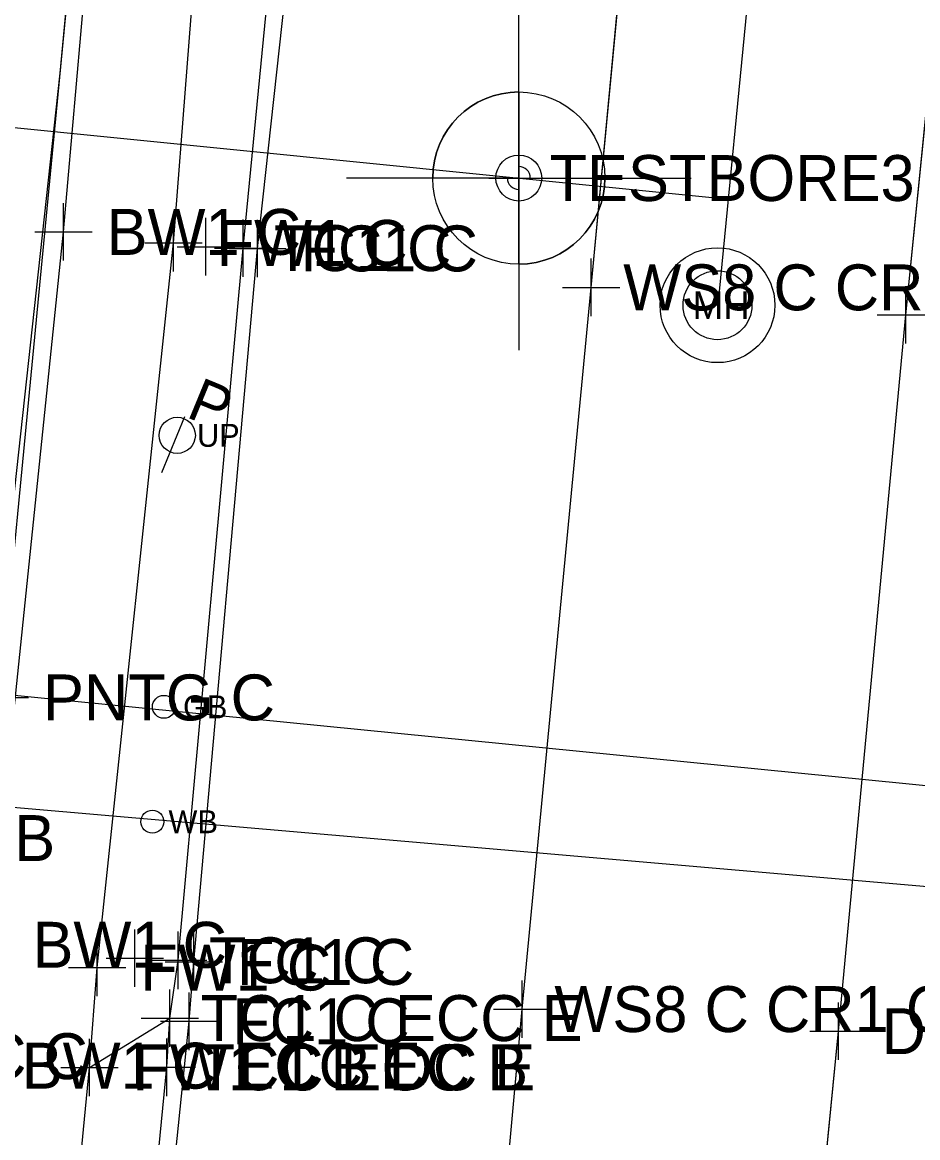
# Model space of a CAD drawing. Extents: x 1363693 to 1365209, y 422201 to 424153.
# Drawn here: x 1364228.96 to 1364260.16, y 423234.57 to 423273.43 of the extents above; entities that cross this region are included whole.
import ezdxf

# ---------------------------------------------------------------- set-up
doc = ezdxf.new("R2010")
doc.units = 0
for name, color, linetype in [('BASELINE-CL-RW', 7, 'Continuous'), ('Default', 7, 'Continuous'), ('GT_Project_Soil_Boring', 7, 'Continuous'), ('O-ALGN-BASELINE-WERK-CL-RW', 7, 'Continuous'), ('O-ALGN-TEXT-BASELINE-WERK-CL-RW', 7, 'Continuous'), ('OWNERS', 7, 'Continuous'), ('PM_X_Channelizing_Line', 7, 'Continuous'), ('PM_X_CL_Double_Solid', 7, 'Continuous'), ('RD_X_Misc_Items', 7, 'Continuous'), ('SV_X_Original_Ground', 7, 'Continuous'), ('SV_X_Random_Point', 7, 'Continuous'), ('SV_X_Shot_Marker', 7, 'Continuous'), ('UT_X_Gas', 7, 'Continuous'), ('UT_X_Gas_Cells', 7, 'Continuous'), ('UT_X_Gas_Text', 7, 'Continuous'), ('UT_X_Misc_Cells', 7, 'Continuous'), ('UT_X_Sanitary_Line', 7, 'Continuous'), ('UT_X_Unknown_Cells', 7, 'Continuous'), ('UT_X_Water', 7, 'Continuous'), ('UT_X_Water_Text', 7, 'Continuous')]:
    doc.layers.add(name, color=color, linetype=linetype)

# ---------------------------------------------------------------- blocks, each defined once
blk = doc.blocks.new('bm')
at = {"layer": 'Default'}
for p, q in [((0, -0.033), (0, 0.033)), ((-0.033, 0), (0.033, 0))]:
    blk.add_line(p, q, dxfattribs=at)
blk.add_circle((0, 0), 0.0254, dxfattribs=at)
for start, end in [(0, 90), (180, 270)]:
    blk.add_arc((0, 0), 0.0127, start, end, dxfattribs=at)

msp = doc.modelspace()

# ---------------------------------------------------------------- linework, layer by layer
at = {"layer": 'BASELINE-CL-RW'}
msp.add_line((1364232.669, 423223.3), (1364233.997, 423237.02), dxfattribs=at)
msp.add_line((1364232.669, 423223.3), (1364233.997, 423237.02), dxfattribs=at)
msp.add_lwpolyline([(1364233.997, 423237.02), (1364234.102, 423238.736), (1364234.397, 423240.748), (1364236.662, 423265.56), (1364237.687, 423276.055), (1364237.902, 423277.986)], dxfattribs=at)
at = {"layer": 'GT_Project_Soil_Boring'}
for p, q in [((1364246.265, 423268.002), (1364246.265, 423274.002)), ((1364246.265, 423271.002), (1364246.265, 423268.002)), ((1364246.265, 423268.002), (1364240.265, 423268.002)), ((1364246.265, 423268.002), (1364243.265, 423268.002)), ((1364246.265, 423268.002), (1364246.265, 423262.002)), ((1364246.265, 423268.002), (1364252.265, 423268.002)), ((1364246.265, 423265.002), (1364246.265, 423268.002)), ((1364246.265, 423268.002), (1364249.265, 423268.002))]:
    msp.add_line(p, q, dxfattribs=at)
msp.add_circle((1364246.265, 423268.002), 3, dxfattribs=at)
for start, end in [(90, 180), (270, 360)]:
    msp.add_arc((1364246.265, 423268.002), 3, start, end, dxfattribs=at)
at = {"layer": 'O-ALGN-BASELINE-WERK-CL-RW'}
for points in [[(1364238.05, 423150.599), (1364239.504, 423164.947), (1364241.772, 423189.355), (1364244.145, 423214.472), (1364246.386, 423239.049), (1364248.785, 423264.193), (1364251.138, 423289.017), (1364253.53, 423314.189), (1364255.776, 423338.909), (1364258.236, 423363.804), (1364259.261, 423372.435), (1364259.806, 423388.822), (1364262.675, 423414.256), (1364264.7, 423439.017), (1364267.126, 423463.835), (1364268.916, 423478.043), (1364269.753, 423488.631), (1364272.165, 423513.273), (1364274.498, 423538.18), (1364276.696, 423563.046)], [(1364249.902, 423158.791), (1364250.503, 423164.512), (1364252.607, 423188.339), (1364254.923, 423212.972), (1364257.404, 423238.28), (1364259.756, 423263.24), (1364262.23, 423287.907), (1364264.525, 423313.109), (1364266.799, 423338.059), (1364269.18, 423362.6), (1364270.898, 423383.042), (1364271.421, 423387.792), (1364273.694, 423412.788), (1364274.267, 423419.877), (1364276.088, 423437.913), (1364278.182, 423462.848), (1364280.153, 423481.654), (1364280.683, 423487.482), (1364283.085, 423512.281), (1364285.368, 423537.055), (1364287.801, 423562.038)]]:
    msp.add_lwpolyline(points, dxfattribs=at)
at = {"layer": 'O-ALGN-TEXT-BASELINE-WERK-CL-RW'}
for points in [[(1364222.181, 423180.581), (1364222.816, 423192.181), (1364223.539, 423195.574), (1364225.574, 423216.394), (1364226.531, 423226.942), (1364227.444, 423237.077), (1364227.818, 423241.289), (1364230.4, 423266.125), (1364231.758, 423281.61)], [(1364225.467, 423159.303), (1364224.762, 423161.077), (1364224.402, 423162.951), (1364224.402, 423162.951), (1364224.38, 423164.624), (1364224.634, 423166.277), (1364224.634, 423166.277), (1364225.951, 423180.141), (1364226.992, 423191.127), (1364227.411, 423195.297), (1364229.35, 423215.953), (1364230.018, 423223.684), (1364231.301, 423237.016), (1364231.57, 423240.495), (1364234.233, 423265.741), (1364235.185, 423277.97)]]:
    msp.add_lwpolyline(points, dxfattribs=at)
at = {"layer": 'OWNERS'}
msp.add_line((1364231.301, 423237.016), (1364234.102, 423238.736), dxfattribs=at)
msp.add_lwpolyline([(1364229.109, 423178.929), (1364230.246, 423190.614), (1364230.812, 423196.859), (1364232.519, 423215.478), (1364233.044, 423221.705), (1364234.778, 423238.623), (1364234.938, 423240.691), (1364237.157, 423265.55), (1364238.314, 423276.046)], dxfattribs=at)
at = {"layer": 'PM_X_Channelizing_Line'}
for p, q in [((1364248.785, 423264.193), (1364251.138, 423289.017)), ((1364248.785, 423264.193), (1364251.138, 423289.017)), ((1364259.756, 423263.24), (1364262.23, 423287.907)), ((1364246.386, 423239.049), (1364248.785, 423264.193)), ((1364246.386, 423239.049), (1364248.785, 423264.193)), ((1364257.404, 423238.28), (1364259.756, 423263.24)), ((1364244.145, 423214.472), (1364246.386, 423239.049)), ((1364244.145, 423214.472), (1364246.386, 423239.049)), ((1364254.923, 423212.972), (1364257.404, 423238.28))]:
    msp.add_line(p, q, dxfattribs=at)
at = {"layer": 'PM_X_CL_Double_Solid'}
for p, q in [((1364259.756, 423263.24), (1364262.23, 423287.907)), ((1364257.404, 423238.28), (1364259.756, 423263.24)), ((1364254.923, 423212.972), (1364257.404, 423238.28))]:
    msp.add_line(p, q, dxfattribs=at)
at = {"layer": 'SV_X_Original_Ground'}
for p, q in [((1364246.265, 423267.002), (1364246.265, 423269.002)), ((1364245.265, 423268.002), (1364247.265, 423268.002)), ((1364235.364, 423264.61), (1364235.364, 423266.61)), ((1364234.364, 423265.61), (1364236.364, 423265.61)), ((1364248.785, 423263.193), (1364248.785, 423265.193)), ((1364259.756, 423262.24), (1364259.756, 423264.24)), ((1364247.785, 423264.193), (1364249.785, 423264.193)), ((1364258.756, 423263.24), (1364260.756, 423263.24)), ((1364232.886, 423239.824), (1364232.886, 423241.824)), ((1364231.886, 423240.824), (1364233.886, 423240.824)), ((1364246.386, 423238.049), (1364246.386, 423240.049)), ((1364245.386, 423239.049), (1364247.386, 423239.049)), ((1364257.404, 423237.28), (1364257.404, 423239.28)), ((1364256.404, 423238.28), (1364258.404, 423238.28))]:
    msp.add_line(p, q, dxfattribs=at)
at = {"layer": 'SV_X_Random_Point'}
msp.add_line((1364227.184, 423249.906), (1364229.184, 423249.906), dxfattribs=at)
at = {"layer": 'SV_X_Shot_Marker'}
for p, q in [((1364230.4, 423265.125), (1364230.4, 423267.125)), ((1364234.233, 423264.741), (1364234.233, 423266.741)), ((1364236.662, 423264.56), (1364236.662, 423266.56)), ((1364237.157, 423264.55), (1364237.157, 423266.55)), ((1364229.4, 423266.125), (1364231.4, 423266.125)), ((1364233.233, 423265.741), (1364235.233, 423265.741)), ((1364235.662, 423265.56), (1364237.662, 423265.56)), ((1364236.157, 423265.55), (1364238.157, 423265.55)), ((1364234.397, 423239.748), (1364234.397, 423241.748)), ((1364234.938, 423239.691), (1364234.938, 423241.691)), ((1364231.57, 423239.495), (1364231.57, 423241.495)), ((1364233.397, 423240.748), (1364235.397, 423240.748)), ((1364233.938, 423240.691), (1364235.938, 423240.691)), ((1364230.57, 423240.495), (1364232.57, 423240.495)), ((1364234.102, 423237.736), (1364234.102, 423239.736)), ((1364234.778, 423237.623), (1364234.778, 423239.623)), ((1364233.102, 423238.736), (1364235.102, 423238.736)), ((1364233.778, 423238.623), (1364235.778, 423238.623)), ((1364231.301, 423236.016), (1364231.301, 423238.016)), ((1364233.997, 423236.02), (1364233.997, 423238.02)), ((1364230.301, 423237.016), (1364232.301, 423237.016)), ((1364232.997, 423237.02), (1364234.997, 423237.02))]:
    msp.add_line(p, q, dxfattribs=at)
at = {"layer": 'UT_X_Gas'}
for p, q in [((1364228.184, 423249.906), (1364231.556, 423284.776)), ((1364227.936, 423250.064), (1364290.595, 423243.854))]:
    msp.add_line(p, q, dxfattribs=at)
msp.add_lwpolyline([(1364225.475, 423227.676), (1364230.287, 423271.655), (1364244.946, 423427.254), (1364255.626, 423426.642), (1364257.028, 423438.97), (1364362.136, 423427.961)], dxfattribs=at)
at = {"layer": 'UT_X_Gas_Cells'}
msp.add_circle((1364233.897, 423249.579), 0.4, dxfattribs=at)
at = {"layer": 'UT_X_Sanitary_Line'}
msp.add_line((1364253.464, 423267.265), (1364196.13, 423273.013), dxfattribs=at)
msp.add_lwpolyline([(1364253.212, 423263.577), (1364270.768, 423443.607), (1364363.352, 423434.92)], dxfattribs=at)
at = {"layer": 'UT_X_Unknown_Cells'}
msp.add_line((1364233.829, 423257.744), (1364234.632, 423259.689), dxfattribs=at)
for centre, radius in [((1364253.187, 423263.571), 2), ((1364253.187, 423263.571), 1.2), ((1364234.363, 423259.038), 0.63)]:
    msp.add_circle(centre, radius, dxfattribs=at)
at = {"layer": 'UT_X_Water'}
msp.add_line((1364216.153, 423247.17), (1364274.307, 423242.114), dxfattribs=at)
msp.add_circle((1364233.496, 423245.577), 0.4, dxfattribs=at)

# ---------------------------------------------------------------- block references
at = {"layer": 'RD_X_Misc_Items', "xscale": 31.496000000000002, "yscale": 31.496000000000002}
msp.add_blockref('bm', (1364246.265, 423268.002), dxfattribs=at)
msp.add_blockref('bm', (1364246.265, 423268.002), dxfattribs=at)

# ---------------------------------------------------------------- texts
at = {"layer": 'SV_X_Original_Ground'}
for s, p in [('TESTBORE3', (1364247.336, 423267.202)), ('WS8 C CR1 C', (1364249.904, 423263.393)), ('WS8 C CR1 C', (1364247.505, 423238.249)), ('DYS C CR2 C', (1364258.904, 423237.48))]:
    msp.add_text(s, height=1.6, dxfattribs=at).set_placement(p)
at = {"layer": 'SV_X_Random_Point'}
msp.add_text('PNTG C', height=1.6, dxfattribs=at).set_placement((1364229.684, 423249.106))
at = {"layer": 'SV_X_Shot_Marker'}
for s, p in [('BW1 C', (1364231.9, 423265.325)), ('FW1 C', (1364235.733, 423264.941)), ('TC1 C', (1364237.733, 423264.76)), ('FC1 C', (1364238.657, 423264.75)), ('ECC1 OC EJ B', (1364215.486, 423244.207)), ('BW1 C', (1364229.318, 423240.489)), ('FW1 C', (1364233.07, 423239.695)), ('TC1 C', (1364235.468, 423239.948)), ('FC1 C', (1364236.438, 423239.891)), ('TC1 C ECC E', (1364235.173, 423237.936)), ('FC1 C', (1364236.278, 423237.823)), ('ECC C', (1364224.59, 423236.608)), ('BW1 C ECC E', (1364228.944, 423236.277)), ('FW1 C ECC B', (1364232.801, 423236.216)), ('TC1 B DC E', (1364235.068, 423236.22))]:
    msp.add_text(s, height=1.6, dxfattribs=at).set_placement(p)
at = {"layer": 'UT_X_Gas_Text'}
msp.add_text('GB', height=0.8, dxfattribs=at).set_placement((1364234.565, 423249.179))
at = {"layer": 'UT_X_Misc_Cells'}
msp.add_text('UP', height=0.8, dxfattribs=at).set_placement((1364235.052, 423258.638))
at = {"layer": 'UT_X_Unknown_Cells'}
msp.add_text('MH', height=0.96, dxfattribs=at).set_placement((1364252.318, 423263.091))
msp.add_text('P', height=1.503, rotation=337.5827, dxfattribs=at).set_placement((1364234.632, 423259.689))
at = {"layer": 'UT_X_Water_Text'}
msp.add_text('WB', height=0.8, dxfattribs=at).set_placement((1364234.056, 423245.177))

doc.saveas('drawing.dxf')
